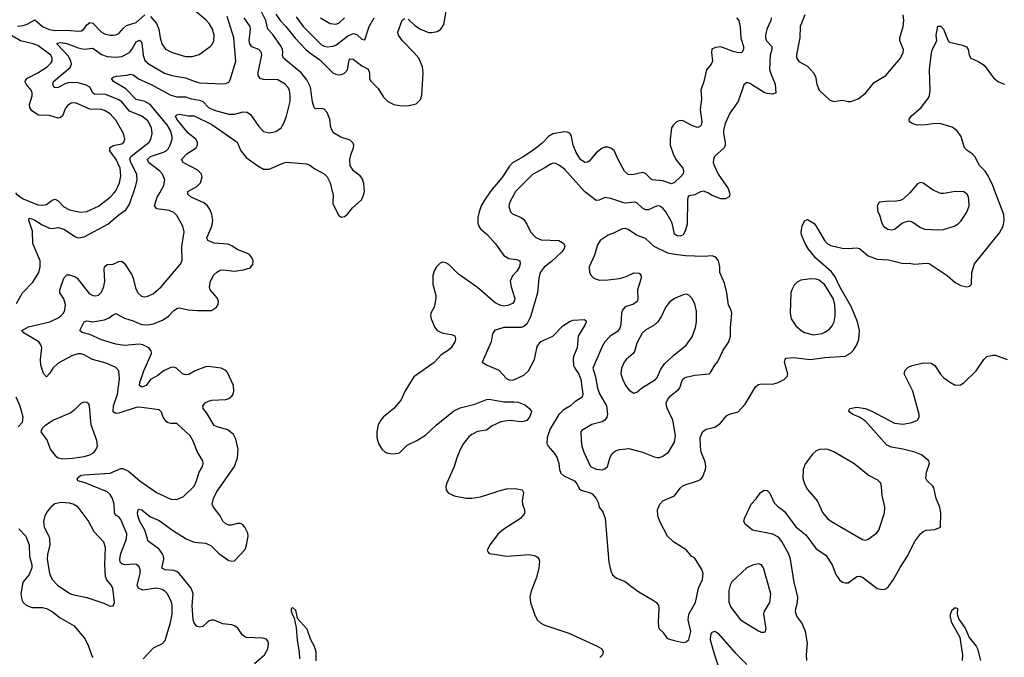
# Model space of a CAD drawing. Header units: inches. Extents: x 1682530 to 1839546, y 640742 to 791647.
# Tile 833 of 923: x 1796705 to 1803510, y 726792 to 731196. Entities that reach past the tile are written whole.
import ezdxf

# ---------------------------------------------------------------- set-up
doc = ezdxf.new("R2010")
doc.units = ezdxf.units.IN
doc.header["$MEASUREMENT"] = 0
for name, color, linetype in [('B7792', 7, 'Continuous'), ('B7793', 7, 'Continuous'), ('B8702', 7, 'Continuous'), ('B8703', 7, 'Continuous')]:
    doc.layers.add(name, color=color, linetype=linetype)

msp = doc.modelspace()

# ---------------------------------------------------------------- linework, layer by layer
at = {"layer": 'B7792', "color": 5}
for points, elevation in [([(1796675, 730000), (1796682.8, 729990), (1796730, 729959.8), (1796830, 729918.1), (1796865, 729915), (1796890, 729920.1), (1796930, 729950.2), (1796950, 729956.3), (1796970, 729943.8), (1797010, 729902.6), (1797050, 729883.5), (1797126.4, 729866.4), (1797170, 729871.5), (1797250, 729908.7), (1797330.8, 729970), (1797357.7, 730000)], 580), ([(1796683.7, 729236.3), (1796723.7, 729310), (1796796, 729384), (1796837.7, 729450), (1796847.5, 729490), (1796846.4, 729530), (1796796.6, 729650), (1796794.4, 729734.4), (1796768, 729810), (1796770, 729824.7), (1796790, 729821.5), (1796810, 729811.8), (1796859.6, 729779.6), (1796910, 729756), (1796930, 729753.8), (1796970, 729759.7), (1797010, 729750.2), (1797090, 729696.9), (1797110, 729690.2), (1797150, 729696.1), (1797315.3, 729784.7), (1797390, 729847.9), (1797437.9, 729882.1), (1797461.7, 729918.3), (1797490.8, 730000)], 560), ([(1797557.8, 726782.2), (1797630, 726858.5), (1797691.6, 726888.4), (1797710.8, 726909.2), (1797747.6, 727032.4), (1797759, 727090), (1797758.5, 727150), (1797753.4, 727173.4), (1797726, 727230), (1797709.1, 727249.1), (1797690, 727260.8), (1797650, 727269.1), (1797556.9, 727256.9), (1797525.3, 727270), (1797517.1, 727290), (1797536.8, 727370), (1797537, 727397), (1797530, 727417.6), (1797512.2, 727432.2), (1797495.3, 727435.3), (1797430, 727430.7), (1797410, 727437.3), (1797400.3, 727450), (1797398.1, 727470), (1797403.8, 727510), (1797443.2, 727610), (1797444.7, 727644.7), (1797404.7, 727744.7), (1797390, 727761.5), (1797372.4, 727772.4), (1797361, 727790), (1797358.3, 727850), (1797347.5, 727890), (1797330, 727917.4), (1797310, 727935.3), (1797156.7, 727996.6), (1797107.6, 728010), (1797101.1, 728030), (1797130, 728049.1), (1797150, 728053.4), (1797330, 728064.2), (1797403.7, 728096.3), (1797417.2, 728097.2), (1797457.1, 728077.1), (1797535.8, 728010), (1797650, 727930.2), (1797750, 727885.2), (1797790, 727881.3), (1797836.6, 727903.4), (1797910, 727974.9), (1797927.2, 728010), (1797945.3, 728070), (1797968.4, 728110), (1797974, 728130), (1797971.3, 728150), (1797933.1, 728210), (1797904.5, 728284.5), (1797882.7, 728322.7), (1797790, 728407), (1797750, 728406), (1797730, 728411.5), (1797719.5, 728419.5), (1797696.9, 728450), (1797685.3, 728485.3), (1797670, 728500.7), (1797530, 728521), (1797510, 728518), (1797390, 728477.4), (1797370, 728475.4), (1797350, 728488.2), (1797352.9, 728530), (1797380.8, 728610), (1797395.9, 728715.9), (1797389.8, 728769.8), (1797370, 728793), (1797303.7, 728823.7), (1797209.1, 728849.1), (1797150, 728881.1), (1797130, 728888.3), (1797110, 728888.5), (1797070, 728877.2), (1796970, 728824.5), (1796933.4, 728790), (1796910, 728751.6), (1796890, 728729.6), (1796870, 728752), (1796851.7, 728810), (1796849.8, 728849.8), (1796857.4, 728930), (1796851.4, 728951.4), (1796837.4, 728970), (1796735.8, 729030), (1796718.7, 729050), (1796765.9, 729074.1), (1796913, 729110), (1796970, 729136.2), (1796989.7, 729150), (1797007.2, 729170), (1797017.2, 729190), (1797021.8, 729230), (1797010, 729267), (1796981.6, 729310), (1796983, 729330), (1797010, 729411.3), (1797030, 729434.8), (1797050, 729433.4), (1797090, 729419.5), (1797103, 729410), (1797185.1, 729305.1), (1797210, 729292.2), (1797230, 729288.5), (1797250, 729294.4), (1797270, 729313), (1797287.2, 729352.8), (1797293.2, 729390), (1797287.7, 729470), (1797291.6, 729490), (1797310, 729505.3), (1797350, 729507.9), (1797390, 729525.7), (1797410, 729528.5), (1797430, 729513), (1797478, 729438), (1797489.3, 729410), (1797504.8, 729344.8), (1797521.1, 729310), (1797546.9, 729286.9), (1797570, 729282.6), (1797590, 729286), (1797630, 729306), (1797682.6, 729350), (1797814.7, 729505.3), (1797828.4, 729530), (1797826.5, 729630), (1797842, 729730), (1797832.4, 729770), (1797790, 729842.9), (1797770, 729865.1), (1797738.2, 729878.2), (1797653.2, 729890), (1797637.4, 729910), (1797655.5, 729970), (1797672.7, 730000)], 540), ([(1798327.1, 726750), (1798397.3, 726810), (1798419.4, 726850), (1798424.5, 726884.5), (1798421.4, 726901.4), (1798410, 726916.4), (1798384.7, 726924.7), (1798269.2, 726929.2), (1798245.2, 726945.2), (1798212.9, 726992.9), (1798190, 727010.7), (1798170, 727017.1), (1798110, 727024), (1798050, 727048.2), (1798030, 727049.7), (1798010, 727042.4), (1797970, 727005.6), (1797950, 726999.7), (1797930, 727004.7), (1797910.7, 727030.7), (1797905, 727050), (1797897.9, 727150), (1797902.9, 727230), (1797891.2, 727270), (1797810, 727369), (1797790, 727385.4), (1797770, 727392.5), (1797710, 727395.7), (1797688.4, 727408.4), (1797700.5, 727470), (1797698.7, 727490), (1797690.5, 727510), (1797670, 727538.2), (1797593.8, 727593.8), (1797570.8, 727670), (1797535, 727730), (1797522, 727770), (1797519.7, 727790), (1797525.7, 727814.3), (1797550, 727810.3), (1797604.5, 727764.5), (1797670, 727737.7), (1797761.6, 727670), (1797855.3, 727610), (1797910, 727587.8), (1797990, 727580.3), (1798025.5, 727565.5), (1798082.4, 727510), (1798150, 727461.7), (1798170, 727455.8), (1798190, 727458.4), (1798262.6, 727537.4), (1798273.6, 727566.4), (1798284.2, 727630), (1798282.4, 727650), (1798260.5, 727690), (1798246.6, 727706.6), (1798230, 727717.4), (1798210, 727716.8), (1798165.6, 727705.6), (1798150, 727705.4), (1798130, 727714.3), (1798110, 727733.6), (1798089.8, 727770), (1798043.4, 727830), (1798036, 727850), (1798043.7, 727890), (1798066.3, 727933.7), (1798189.1, 728110), (1798211.2, 728170), (1798215, 728230), (1798198, 728298), (1798182.9, 728330), (1798143.1, 728363.1), (1798070, 728383.5), (1798050, 728393.5), (1797998.8, 728478.8), (1797974, 728510), (1797971.2, 728530), (1797986, 728550), (1798010, 728562.4), (1798031.8, 728568.2), (1798130, 728573.1), (1798150, 728580.3), (1798170, 728595.5), (1798179.7, 728610), (1798184, 728630), (1798181.7, 728670), (1798140.4, 728760.4), (1798130, 728772.8), (1798097.2, 728790), (1798010, 728801.2), (1797990, 728798.2), (1797918.8, 728770), (1797874.3, 728745.7), (1797850, 728743.1), (1797830, 728751.1), (1797789.8, 728789.8), (1797770, 728795.8), (1797750, 728794.2), (1797698.2, 728770), (1797660.7, 728739.3), (1797609.6, 728710.4), (1797578.9, 728670), (1797550, 728658.5), (1797533.3, 728670), (1797535.8, 728690), (1797563.6, 728770), (1797615.5, 728890), (1797613.9, 728910), (1797598, 728930), (1797556.3, 728950), (1797530, 728954.2), (1797430, 728946.6), (1797370, 728955.4), (1797270, 728984.6), (1797190, 729022.3), (1797136, 729036), (1797119.7, 729050), (1797150, 729110.3), (1797170, 729115), (1797210, 729110.1), (1797290, 729122.6), (1797323.8, 729136.2), (1797350, 729158), (1797370, 729167.2), (1797430, 729134.8), (1797490, 729116), (1797530, 729097.3), (1797550, 729090.7), (1797590, 729088), (1797630, 729095.1), (1797696.9, 729123.1), (1797732.7, 729147.3), (1797770, 729186.5), (1797796.6, 729203.4), (1797810, 729206.3), (1797870, 729191.7), (1797932.9, 729187.1), (1798030, 729187.9), (1798065.1, 729210), (1798076.3, 729230), (1798078.9, 729250), (1798070, 729275.1), (1798020.5, 729330), (1798015.8, 729350), (1798022.7, 729390), (1798046.7, 729433.3), (1798066.9, 729453.1), (1798090, 729466), (1798110, 729469.3), (1798190, 729460.2), (1798251.5, 729468.5), (1798297.8, 729482.2), (1798315.6, 729504.4), (1798318.9, 729530), (1798312.4, 729550), (1798290, 729576.4), (1798208.7, 729608.7), (1798170, 729635.1), (1798144.7, 729644.8), (1798050, 729653.6), (1798006, 729670), (1797999.2, 729690), (1798032.4, 729770), (1798040.3, 729810), (1798033.1, 729850), (1798021.8, 729881.8), (1798003.5, 729910), (1797977.4, 729930), (1797889.4, 729969.4), (1797866.9, 729990), (1797867.5, 730000)], 520), ([(1798867.9, 730000), (1798870.4, 729990), (1798870, 729924), (1798910, 729844.7), (1798930, 729831), (1798950, 729837.3), (1798970, 729853.4), (1799004.2, 729895.8), (1799065.6, 729950), (1799077.4, 729970), (1799084.6, 730000)], 520), ([(1799952.2, 730000), (1799916.8, 729950), (1799894.3, 729910), (1799880.5, 729870), (1799872.4, 729830), (1799871.8, 729790), (1799877.1, 729770), (1799890, 729752.6), (1799937.2, 729710), (1799991.3, 729651.3), (1800000, 729639)], 520), ([(1800000, 729236.1), (1799990, 729240.7), (1799870, 729346.8), (1799738.1, 729438.1), (1799670, 729505.4), (1799650, 729517.6), (1799630, 729521.4), (1799610, 729513.8), (1799586, 729490), (1799570, 729462), (1799560.7, 729430), (1799560.2, 729370), (1799580.2, 729290), (1799580.2, 729270), (1799570.2, 729210), (1799546.7, 729170), (1799543.7, 729150), (1799548.9, 729130), (1799573.7, 729070), (1799590, 729049.4), (1799630, 729032.1), (1799690, 729021.8), (1799713, 729013), (1799718, 728990), (1799712.3, 728970), (1799687.8, 728930), (1799667.6, 728912.4), (1799617.8, 728882.2), (1799570.5, 728829.5), (1799428.8, 728730), (1799370, 728632.8), (1799341.3, 728570), (1799290, 728509.8), (1799217.8, 728450), (1799200.8, 728430), (1799182.8, 728397.2), (1799174.2, 728350), (1799172.2, 728310), (1799184.4, 728270), (1799207.4, 728230), (1799230, 728209.2), (1799250, 728201.6), (1799290, 728196.9), (1799330, 728205.4), (1799382, 728258), (1799450, 728289.5), (1799510, 728326.9), (1799584.2, 728395.8), (1799706, 728494), (1799750, 728515), (1799850, 728540.9), (1799930, 728573.4), (1799950, 728575), (1800000, 728566.3)], 520), ([(1800000, 729054.7), (1799988.7, 729051.3), (1799973.7, 729026.3), (1799963.1, 728970), (1799902, 728830), (1799936, 728810), (1800000, 728782.4)], 540), ([(1796695.6, 728384.4), (1796723.5, 728416.5), (1796728.9, 728450), (1796707.9, 728527.9), (1796680.4, 728590)], 560), ([(1800000, 728405.8), (1799970, 728391.9), (1799930, 728361.5), (1799870, 728352.5), (1799830, 728331.8), (1799810, 728314.5), (1799772.1, 728270), (1799750, 728228), (1799725.5, 728170), (1799707.7, 728110), (1799655, 727990), (1799650.2, 727970), (1799652.8, 727950), (1799667.3, 727927.3), (1799707.4, 727907.4), (1799790, 727892.3), (1799830, 727891.4), (1799890, 727900.1), (1799990, 727933.9), (1800000, 727936.5)], 520), ([(1796699.6, 727679.6), (1796747.3, 727630), (1796770.1, 727570), (1796772.7, 727490), (1796788.1, 727430), (1796788.7, 727410), (1796770, 727363.5), (1796730, 727314.3), (1796723.7, 727296.3), (1796712.6, 727230), (1796719.6, 727190), (1796730, 727170.5), (1796750, 727152.2), (1796790, 727136.5), (1796863.8, 727136.2), (1796890, 727128.9), (1796930, 727108.8), (1796985.9, 727065.9), (1797081.6, 727010), (1797156.9, 726916.9), (1797180.7, 726870), (1797202.7, 726802.7), (1797210.4, 726790)], 540), ([(1800000, 727629.1), (1799953.4, 727570), (1799935.8, 727530), (1799939.9, 727519.9), (1799950, 727509.1), (1800000, 727501.7)], 520), ([(1798640.7, 726780.7), (1798639.1, 726830), (1798623.9, 726910), (1798617.7, 726997.7), (1798603.3, 727063.3), (1798590, 727087), (1798584, 727110), (1798582.7, 727130), (1798590, 727137.3), (1798610, 727117.3), (1798622.8, 727062.8), (1798690, 726989.2), (1798715.9, 726915.9), (1798740.1, 726870), (1798750.6, 726830), (1798752.4, 726767.6)], 480)]:
    msp.add_lwpolyline(points, dxfattribs=dict(at, elevation=elevation))
at = {"layer": 'B7792', "color": 5, "elevation": 560}
for points in [[(1797150, 728554.5), (1797130, 728547.3), (1797082, 728498), (1797059.2, 728480.8), (1796939.3, 728430), (1796879.1, 728390), (1796858.8, 728370), (1796850.8, 728350), (1796894.8, 728290), (1796915.5, 728230), (1796950, 728185.5), (1796970.3, 728170.3), (1797003, 728163), (1797070, 728168.3), (1797150, 728180.2), (1797190, 728191.3), (1797214.7, 728205.3), (1797230, 728220.3), (1797242.6, 728250), (1797238.7, 728290), (1797198, 728398), (1797187.8, 728527.8), (1797182, 728542), (1797170, 728552.7)], [(1796990, 727860.3), (1796948.5, 727851.5), (1796920.4, 727830), (1796898, 727802), (1796879.6, 727770), (1796870.2, 727729.8), (1796873.4, 727690), (1796906.3, 727630), (1796911.8, 727610), (1796913.8, 727570), (1796897.5, 727502.5), (1796895.8, 727470), (1796911.4, 727371.4), (1796930, 727330.4), (1796967.2, 727290), (1797052, 727232), (1797070, 727225), (1797170, 727206.2), (1797286.3, 727166.3), (1797330, 727144.4), (1797350, 727147.7), (1797359.6, 727170), (1797348.3, 727270), (1797338.3, 727290), (1797306.7, 727326.7), (1797299.1, 727350), (1797293.3, 727430), (1797297.3, 727550), (1797286.4, 727586.4), (1797219.6, 727659.6), (1797177.5, 727737.5), (1797108.2, 727828.2), (1797074.5, 727850), (1797050, 727857.6)]]:
    msp.add_lwpolyline(points, close=True, dxfattribs=at)
at = {"layer": 'B7793', "color": 5}
for points, elevation in [([(1797610, 731217.4), (1797651.6, 731170), (1797667.5, 731130), (1797675.2, 731070), (1797687.2, 731030), (1797713.6, 730993.6), (1797759.1, 730970), (1797850, 730941.8), (1797898.3, 730941.7), (1797944.4, 730955.6), (1798021.6, 731010), (1798035.4, 731024.6), (1798046.4, 731050), (1798048, 731090), (1798037.4, 731130), (1798014.6, 731170), (1797992.9, 731192.9), (1797850, 731313)], 580), ([(1799084.6, 730000), (1799087.1, 730010), (1799084.4, 730064.4), (1799075.3, 730095.3), (1799057.6, 730117.6), (1799012.1, 730152.1), (1798988, 730190), (1798986.3, 730230), (1798996, 730270), (1799012.1, 730310), (1799014.2, 730330), (1799010, 730342.7), (1798990, 730363.5), (1798923.9, 730383.9), (1798873.5, 730413.5), (1798854.6, 730450), (1798847.6, 730510), (1798830, 730555.1), (1798810, 730576.9), (1798790, 730581.7), (1798750, 730579.7), (1798741.1, 730590), (1798728.2, 730628.2), (1798714.2, 730730), (1798690, 730781.1), (1798649.9, 730830), (1798527.6, 730930), (1798520.6, 730950), (1798524, 730970), (1798521.3, 730990), (1798512.8, 731010), (1798454.1, 731094.1), (1798419.9, 731130), (1798405.9, 731190), (1798376.2, 731250)], 520), ([(1798475, 731235), (1798504.5, 731190), (1798545.4, 731150), (1798609.5, 731069.5), (1798681.9, 730990), (1798710, 730966), (1798779.6, 730919.6), (1798870, 730828.7), (1798890, 730818.8), (1798910, 730815.4), (1798930, 730817.9), (1798950, 730826.6), (1798969.4, 730850.6), (1798982.8, 730917.2), (1798990, 730926.7), (1799010, 730922.3), (1799070, 730877.7), (1799113.9, 730853.9), (1799122, 730830), (1799122.2, 730790), (1799130, 730772.7), (1799181.9, 730721.9), (1799220.3, 730660.3), (1799250, 730630.2), (1799290, 730610.2), (1799340.9, 730600.9), (1799396.8, 730603.2), (1799445.9, 730614.1), (1799475.7, 730644.3), (1799484.8, 730675.2), (1799492.5, 730830), (1799487.9, 730870), (1799463.5, 730930), (1799429.8, 730970), (1799349.8, 731050), (1799323.5, 731090), (1799319.1, 731110), (1799347.5, 731192.5), (1799370, 731204.9)], 520), ([(1799390, 731198.9), (1799436.4, 731156.4), (1799474.6, 731130), (1799530, 731108.5), (1799553.4, 731106.6), (1799590, 731114.8), (1799614.8, 731130), (1799637.1, 731162.9), (1799652, 731251.9)], 520), ([(1796690, 731151.6), (1796730, 731156.3), (1796755.7, 731164.3), (1796810, 731195), (1796862.6, 731150), (1796909.1, 731129.1), (1796950, 731122.4), (1797030, 731122.9), (1797110, 731115.8), (1797130, 731119), (1797148.5, 731131.5), (1797170, 731160.2), (1797190, 731176.5), (1797210, 731171), (1797270, 731110.1), (1797290, 731098.4), (1797330, 731088.7), (1797351.4, 731088.6), (1797370, 731091.1), (1797390, 731101.8), (1797421.5, 731138.5), (1797443.8, 731156.2), (1797510, 731177.5), (1797570, 731228.8)], 580), ([(1797490.8, 730000), (1797508.5, 730050), (1797517.5, 730090), (1797514.4, 730130), (1797472.3, 730210), (1797466.4, 730233.6), (1797472.3, 730250), (1797600.9, 730350), (1797612.5, 730370), (1797620.2, 730410), (1797615.6, 730450), (1797590, 730497.8), (1797548.3, 730530), (1797463.1, 730563.1), (1797410, 730629.8), (1797384.9, 730644.9), (1797298.3, 730678.3), (1797222.3, 730682.3), (1797210.5, 730690.5), (1797189.8, 730730), (1797164.4, 730744.4), (1797110, 730759.6), (1797050, 730762.5), (1797024.1, 730755.9), (1796970, 730726.6), (1796946.3, 730726.3), (1796934.2, 730750), (1796938.8, 730770), (1797053.3, 730866.7), (1797062.7, 730890), (1797059.3, 730910), (1797043.2, 730943.2), (1796961.1, 731030), (1796965.1, 731034.9), (1796990, 731037.6), (1797030, 731031.2), (1797110, 731001.8), (1797150, 730992.6), (1797210, 731000.2), (1797270, 730954.8), (1797310, 730942), (1797370, 730936.1), (1797410, 730942.4), (1797463.8, 730970), (1797481, 730990), (1797510, 731042.4), (1797534.1, 731054.1), (1797545.4, 731045.4), (1797550, 731034), (1797558.5, 730950), (1797570, 730915.2), (1797600.8, 730890), (1797705.8, 730825.8), (1797757.3, 730810), (1797850, 730795.1), (1797910, 730770.9), (1797950, 730760.9), (1798110, 730752.2), (1798130, 730754.9), (1798150, 730765.5), (1798159.5, 730780.5), (1798199.8, 730910), (1798186.1, 731070), (1798138, 731218)], 560), ([(1797672.7, 730000), (1797701.4, 730050), (1797708.7, 730090), (1797692, 730130), (1797672.9, 730150), (1797594.6, 730210), (1797589.2, 730230), (1797608, 730252), (1797699.1, 730280.9), (1797716.2, 730290), (1797732.9, 730307.1), (1797745.6, 730330), (1797758.4, 730370), (1797758.7, 730390), (1797748.2, 730430), (1797724.5, 730470), (1797606.7, 730610), (1797570, 730631.6), (1797510, 730645.6), (1797438.3, 730718.3), (1797354.3, 730770), (1797339.6, 730790), (1797350, 730799.5), (1797373.9, 730806.1), (1797447.1, 730812.9), (1797470, 730819.6), (1797490, 730816.1), (1797530, 730786.2), (1797610, 730751.8), (1797750, 730674.6), (1797790, 730662.2), (1797850, 730662.2), (1797890, 730649), (1797950, 730641.2), (1797971.8, 730630), (1798010.2, 730590), (1798050, 730570.1), (1798150, 730542.9), (1798190, 730543.9), (1798250, 730559.1), (1798276.4, 730556.4), (1798300.2, 730540.2), (1798357.3, 730457.3), (1798390, 730424), (1798430, 730413.6), (1798475.4, 730424.6), (1798511.1, 730450), (1798530, 730480.5), (1798548.7, 730530), (1798573.8, 730630), (1798575, 730670), (1798568.8, 730708.8), (1798558.5, 730730), (1798540.5, 730750), (1798490, 730781.5), (1798390, 730782.2), (1798368, 730790), (1798352.2, 730810), (1798352.1, 730832.1), (1798377.7, 730950), (1798375.6, 730970), (1798358.4, 730990), (1798310, 731008.4), (1798295, 731030), (1798291.4, 731050), (1798299.6, 731130), (1798297.5, 731150), (1798256.3, 731210)], 540), ([(1798616.7, 731216.7), (1798663.2, 731150), (1798790, 731023.5), (1798810, 731013.2), (1798830, 731009.4), (1798870, 731012.6), (1798890, 731020.2), (1798970, 731081.6), (1799010, 731099.7), (1799034.8, 731094.8), (1799070, 731060.7), (1799090, 731056), (1799120.4, 731150), (1799154.8, 731210)], 540), ([(1798783.9, 731210), (1798850, 731169.3), (1798890, 731165.2), (1798910, 731173), (1798948.9, 731210)], 560), ([(1797357.7, 730000), (1797370, 730013.8), (1797395.3, 730070), (1797404.4, 730115.6), (1797398.4, 730170), (1797372.6, 730230), (1797329.1, 730290), (1797327.3, 730310), (1797350, 730326.6), (1797410, 730338.2), (1797423.9, 730350), (1797431.6, 730370), (1797422.8, 730410), (1797370, 730502.7), (1797330, 730545.5), (1797290, 730569.9), (1797270, 730575), (1797190, 730576.9), (1797090, 730621.4), (1797060.9, 730619), (1797035.6, 730604.4), (1797019.7, 730580.3), (1797000.6, 730530), (1796982.5, 730517.5), (1796970, 730515.5), (1796910, 730534.1), (1796836.1, 730536.1), (1796790, 730567.4), (1796774.8, 730590), (1796773, 730610), (1796791.2, 730670), (1796791.2, 730690), (1796783.2, 730710), (1796750.5, 730750), (1796742.7, 730770), (1796744.6, 730775.4), (1796754, 730790), (1796830, 730828.5), (1796895.8, 730870), (1796922.2, 730897.8), (1796929, 730910), (1796930.6, 730930), (1796920.7, 730950), (1796830, 731018), (1796798, 731030), (1796710, 731049), (1796609.7, 731110)], 580), ([(1797867.5, 730000), (1797868.2, 730010), (1797930, 730043.8), (1797954.2, 730070), (1797967.2, 730110), (1797961.7, 730130), (1797935.6, 730155.6), (1797834.7, 730210), (1797823.1, 730230), (1797859.8, 730270), (1797924.7, 730310), (1797934.7, 730330), (1797933.3, 730350), (1797922.2, 730370), (1797870, 730412.9), (1797791.6, 730510), (1797781.4, 730530), (1797790, 730539.6), (1797810, 730543.8), (1797870, 730532.5), (1797910, 730531.5), (1798032.7, 730472.7), (1798207.6, 730350), (1798232.2, 730290), (1798270, 730243.6), (1798350, 730186), (1798390, 730164.7), (1798430, 730162.7), (1798530, 730207.4), (1798550, 730211.6), (1798690, 730200.3), (1798710, 730191.7), (1798745.6, 730165.6), (1798810, 730130.3), (1798830.3, 730110), (1798850.3, 730070), (1798867.9, 730000)], 520), ([(1800000, 730059.9), (1799970, 730025), (1799952.2, 730000)], 520)]:
    msp.add_lwpolyline(points, dxfattribs=dict(at, elevation=elevation))
at = {"layer": 'B8702', "color": 5}
for points, elevation in [([(1800000, 728782.4), (1800015.6, 728775.6), (1800070, 728718.7), (1800087.6, 728707.6), (1800110, 728706.3), (1800130, 728713.1), (1800190, 728741.8), (1800222, 728770), (1800263.8, 728850), (1800282, 728938), (1800307.1, 728972.9), (1800390, 729010.2), (1800459, 729081), (1800510, 729114.7), (1800530, 729121.6), (1800606, 729126), (1800618, 729118), (1800620.4, 729110), (1800613.6, 729090), (1800563.9, 729010), (1800557.8, 728930), (1800533.2, 728870), (1800529.3, 728850), (1800533.5, 728810), (1800541.8, 728790), (1800570, 728748.9), (1800583.4, 728710), (1800597.4, 728610), (1800592.7, 728590), (1800542.5, 728557.5), (1800511.7, 728530), (1800460.4, 728499.6), (1800430.2, 728470), (1800370, 728369.6), (1800350.3, 728310.3), (1800347, 728270), (1800356.4, 728250), (1800400, 728200), (1800419.1, 728170), (1800432.1, 728130), (1800436.2, 728090), (1800444.8, 728064.8), (1800465.6, 728045.6), (1800539.3, 728010), (1800556.4, 727990), (1800574.9, 727954.9), (1800585.5, 727945.5), (1800648.2, 727928.2), (1800660.5, 727920.5), (1800688.1, 727888.1), (1800702, 727862), (1800710.4, 727830), (1800736.1, 727796.1), (1800750.6, 727750.6), (1800776.6, 727450), (1800790.1, 727390.1), (1800802.1, 727362.1), (1800830, 727339), (1800890, 727316.5), (1800925.4, 727285.4), (1800984.2, 727244.2), (1801078.2, 727190), (1801105, 727170), (1801119.4, 727150), (1801122.2, 727130), (1801117.8, 727037.7), (1801120.6, 727000.6), (1801126.9, 726986.9), (1801150, 726966.8), (1801174.8, 726930), (1801190, 726919.1), (1801228.1, 726908.1), (1801290, 726894.8), (1801310, 726898.8), (1801330, 726916), (1801342.9, 726970), (1801326, 727050), (1801329.7, 727090), (1801376.4, 727170), (1801396.9, 727270), (1801423.6, 727330), (1801429.6, 727370), (1801419.7, 727399.7), (1801370, 727477.2), (1801350, 727489.3), (1801310, 727533.6), (1801224.5, 727590), (1801182.9, 727630), (1801128, 727730), (1801116.3, 727770), (1801113, 727810), (1801128, 727850), (1801150, 727871.8), (1801230, 727908.5), (1801270, 727961.3), (1801290, 727978), (1801389.8, 728010.2), (1801410, 728021.1), (1801423.1, 728036.9), (1801444.2, 728090), (1801447.4, 728110), (1801441.4, 728141.4), (1801414.3, 728210), (1801410, 728246), (1801408.2, 728310), (1801427.3, 728352.7), (1801450, 728368.4), (1801510, 728381.3), (1801547.8, 728410), (1801590, 728460.5), (1801610, 728470.8), (1801670, 728487.7), (1801718.8, 728541.2), (1801790, 728660.7), (1801810, 728677.3), (1801830, 728682), (1801910, 728679.1), (1801948, 728690), (1801989.1, 728710.9), (1802008.9, 728731.1), (1802013.2, 728746.8), (1801989.6, 728830), (1801995.1, 728850), (1802002.8, 728857.2), (1802050, 728863.6), (1802170, 728850.2), (1802270, 728863.2), (1802410, 728873.1), (1802447.6, 728892.4), (1802466.8, 728913.2), (1802489.8, 728950.2), (1802503.5, 728990), (1802508.1, 729050), (1802494.1, 729110), (1802454.8, 729210), (1802374.1, 729350), (1802340.5, 729420.5), (1802314.6, 729454.6), (1802208.1, 729548.1), (1802157.1, 729610), (1802132.9, 729650), (1802107.8, 729710), (1802106, 729730), (1802112, 729770), (1802130, 729806.8), (1802150, 729816.3), (1802194, 729790), (1802210, 729770.8), (1802266.3, 729670), (1802288.4, 729648.4), (1802310, 729636.9), (1802390, 729617.5), (1802430, 729614.7), (1802490, 729620.7), (1802510, 729615.8), (1802570, 729565.5), (1802630, 729542.2), (1802710, 729537.6), (1802810, 729512.9), (1802853.3, 729513.3), (1802890, 729507), (1802970, 729514.6), (1802990, 729511.8), (1803114, 729430), (1803170, 729381.6), (1803210, 729360.5), (1803250, 729350.7), (1803270, 729356), (1803284, 729370), (1803284.7, 729450), (1803303.5, 729510), (1803476.2, 729723.8), (1803502.4, 729770), (1803509.7, 729810), (1803505.3, 729850), (1803448.7, 730000)], 540), ([(1800126.8, 730000), (1800090.4, 729930), (1800086.6, 729906.6), (1800096.3, 729870), (1800110, 729856.3), (1800170, 729830.4), (1800190, 729814.9), (1800210, 729784.9), (1800234.3, 729730), (1800271.6, 729691.6), (1800310, 729676.5), (1800431, 729671), (1800464.9, 729650), (1800472, 729630), (1800466.7, 729610), (1800448.8, 729590), (1800377.4, 729522.6), (1800330, 729487.4), (1800302.7, 729450), (1800291.8, 729410), (1800282.6, 729310), (1800235.3, 729144.7), (1800210, 729092), (1800190, 729076.9), (1800170, 729071.1), (1800050, 729069.7), (1800000, 729054.7)], 540), ([(1801395.5, 730000), (1801370, 729986.2), (1801330, 729979.3), (1801323.5, 729970), (1801321.3, 729950), (1801317.2, 729782.8), (1801304.5, 729735.5), (1801290.2, 729709.8), (1801270, 729700.9), (1801250, 729703.1), (1801230, 729715.6), (1801214, 729790), (1801205.3, 729810), (1801170, 729868.3), (1801150, 729893.7), (1801130, 729907.1), (1801110, 729909.8), (1801050, 729883.5), (1801030, 729882.8), (1801010, 729894.8), (1800970, 729932.1), (1800955.3, 729935.3), (1800890, 729929.8), (1800872.5, 729932.5), (1800790, 729961.1), (1800750, 729968.4), (1800710, 729948.7), (1800690, 729947.6), (1800619.7, 730000)], 540), ([(1801609.6, 730000), (1801612.7, 729990), (1801608.3, 729971.7), (1801582.4, 729957.6), (1801550, 729959.1), (1801490, 729981.6), (1801461.1, 730000)], 540), ([(1802856.3, 730000), (1802847.7, 729990), (1802805.3, 729954.7), (1802790, 729947), (1802750, 729939.5), (1802710, 729942.7), (1802650, 729935.3), (1802642, 729930), (1802632, 729910), (1802636, 729870), (1802647.1, 729847.1), (1802662.8, 729790), (1802674.8, 729770), (1802704.7, 729750), (1802730, 729743.8), (1802750, 729748.2), (1802806.2, 729793.8), (1802850, 729806.4), (1802878.3, 729798.3), (1802930, 729761.3), (1802958, 729750), (1803050, 729744.2), (1803090, 729747.4), (1803164, 729770), (1803190, 729785.5), (1803210, 729804.9), (1803250, 729867.3), (1803266.9, 729910), (1803265.7, 729950), (1803262.6, 729970), (1803252.8, 729990), (1803238.8, 730000)], 560), ([(1803120.4, 730000), (1803090, 729994.8), (1803070, 729996.1), (1803060.5, 730000)], 560), ([(1800000, 729639), (1800050, 729567.6), (1800086, 729546), (1800139, 729539), (1800160.4, 729530), (1800164.4, 729510), (1800156.3, 729483.7), (1800140.6, 729459.4), (1800110, 729427.6), (1800095.2, 729390), (1800100.6, 729350), (1800126.8, 729270), (1800122.3, 729250), (1800110, 729235.1), (1800078.8, 729221.2), (1800050, 729218.3), (1800030, 729222.1), (1800000, 729236.1)], 520), ([(1802144.7, 726770), (1802142, 726810), (1802150.7, 726890), (1802135.7, 726970), (1802110, 727029.6), (1802076.8, 727076.8), (1802066.9, 727106.9), (1802068.2, 727130), (1802080.7, 727170), (1802082.6, 727210), (1802058.5, 727310), (1802031.9, 727470), (1802019.2, 727510), (1801972.9, 727592.9), (1801950, 727621.5), (1801910, 727642), (1801769.4, 727670), (1801721.2, 727710), (1801709.2, 727730), (1801713.2, 727750), (1801760.9, 727850), (1801794.2, 727885.9), (1801824.5, 727930), (1801850, 727947.7), (1801870, 727944.9), (1801890, 727924.9), (1801920.2, 727860.2), (1801939.5, 727839.5), (1801990, 727800.3), (1802070, 727693.4), (1802137.1, 727637.2), (1802210, 727540.9), (1802277.3, 727497.3), (1802320.2, 727430), (1802344.7, 727364.7), (1802370, 727328.4), (1802391.6, 727311.5), (1802410, 727305.7), (1802430, 727307.4), (1802490, 727350.3), (1802510, 727353.7), (1802530, 727344.9), (1802630, 727266.4), (1802670, 727260.3), (1802690, 727264.4), (1802710, 727280.5), (1802744, 727330), (1802790, 727413.4), (1802841.3, 727490), (1802888.2, 727590), (1802930, 727644.4), (1802950, 727662), (1802970, 727670.3), (1803030, 727674.4), (1803069.2, 727690), (1803071.1, 727788.9), (1803064.4, 727830), (1803038.7, 727890), (1803022.7, 727962.7), (1803015.3, 727975.3), (1802976.9, 728010), (1802968.3, 728030), (1802972.4, 728070), (1802992.9, 728130), (1802987.8, 728150), (1802938, 728190), (1802891.8, 728210), (1802809.4, 728230), (1802730, 728242.9), (1802697.4, 728257.4), (1802550, 728423.1), (1802510, 728449.8), (1802462.7, 728470), (1802436, 728490), (1802438, 728502), (1802442, 728510), (1802490, 728519.6), (1802548.6, 728511.4), (1802590, 728495.4), (1802750, 728410.2), (1802810, 728403.2), (1802870, 728413.8), (1802909.7, 728430.3), (1802921.3, 728450), (1802921.1, 728470), (1802877.3, 728630), (1802817.8, 728750), (1802824.7, 728775.3), (1802844.7, 728795.3), (1802872.9, 728807.1), (1802950, 728827.1), (1803004.9, 728824.9), (1803028.5, 728808.5), (1803068.3, 728748.3), (1803090, 728724.9), (1803130, 728694.9), (1803170, 728672.2), (1803206.7, 728673.3), (1803230, 728688.5), (1803315.8, 728770), (1803368.5, 728850), (1803390, 728868.9), (1803430, 728879.7), (1803450, 728878), (1803530, 728848.7)], 520), ([(1800000, 728566.3), (1800050, 728557.6), (1800122.5, 728557.5), (1800150, 728553.3), (1800195.3, 728535.3), (1800229.1, 728510), (1800242.3, 728490), (1800240.3, 728479.8), (1800228.5, 728450), (1800210, 728427.1), (1800190, 728419.8), (1800170, 728419.4), (1800090, 728428.9), (1800030, 728419.6), (1800000, 728405.8)], 520), ([(1800000, 727936.5), (1800070, 727955.2), (1800130, 727958.9), (1800178, 727950), (1800187.3, 727930), (1800176.5, 727870), (1800178.9, 727850), (1800194, 727810), (1800194.9, 727785.1), (1800166.4, 727750), (1800050, 727677.2), (1800010, 727641.8), (1800000, 727629.1)], 520), ([(1800000, 727501.7), (1800070, 727491.3), (1800230, 727501.8), (1800270, 727493.2), (1800284.3, 727484.3), (1800292.9, 727472.9), (1800297, 727457), (1800293.9, 727410), (1800277.7, 727342.3), (1800239.5, 727250), (1800230.3, 727210), (1800235.3, 727170), (1800262.9, 727090), (1800282.2, 727050), (1800306.9, 727026.9), (1800333.3, 727013.3), (1800499.3, 726959.3), (1800697.1, 726870), (1800728.2, 726850), (1800738, 726830), (1800732.2, 726810), (1800714.9, 726790)], 520), ([(1803221.2, 726770), (1803223.4, 726810), (1803204.1, 726930), (1803147.3, 727030), (1803138.2, 727070), (1803137.7, 727090), (1803150, 727120.4), (1803170, 727136.4), (1803186, 727130), (1803184.9, 727090), (1803196.2, 727056.2), (1803240.9, 726990), (1803266.7, 726930), (1803314.1, 726870), (1803324.1, 726850), (1803344.2, 726770)], 480), ([(1801543.4, 726703.4), (1801506.4, 726813.6), (1801480.2, 726910), (1801480.8, 726950), (1801490, 726966.7), (1801510, 726972.7), (1801530, 726959), (1801650, 726823.9), (1801730, 726742)], 520)]:
    msp.add_lwpolyline(points, dxfattribs=dict(at, elevation=elevation))
for points, elevation in [([(1800890, 729754.8), (1800867.6, 729752.4), (1800810, 729721.3), (1800771.9, 729708.1), (1800716.3, 729670), (1800698.6, 729641.5), (1800677.6, 729570), (1800640.3, 729490), (1800642.4, 729450), (1800654.9, 729430), (1800674, 729410), (1800710, 729396.9), (1800770, 729398.5), (1800850, 729408.1), (1800897.5, 729422.5), (1800950, 729446.7), (1800985.5, 729445.5), (1800999.1, 729430), (1800999.5, 729410), (1800975.3, 729330), (1800976.5, 729270), (1800971.8, 729250), (1800948.2, 729231.8), (1800890, 729212.4), (1800870.3, 729190), (1800863.5, 729170), (1800860.1, 729090), (1800853.5, 729066.5), (1800836.4, 729043.6), (1800786.3, 729010), (1800748.2, 728970), (1800730, 728938.7), (1800665.4, 728790), (1800683.7, 728730), (1800697.8, 728650), (1800711.8, 728611.8), (1800760.2, 728530), (1800768.4, 728470), (1800762.8, 728450), (1800750, 728429.8), (1800730, 728418.8), (1800659.1, 728400.9), (1800590, 728359.5), (1800583.1, 728350), (1800584.7, 728290), (1800590.2, 728250), (1800603.2, 728210), (1800650, 728110.8), (1800690, 728092.2), (1800730, 728087.7), (1800750, 728093.4), (1800768, 728110), (1800785.4, 728174.6), (1800799.5, 728200.5), (1800821.9, 728218.1), (1800850, 728228.3), (1800914, 728234), (1801008.8, 728208.8), (1801090, 728176.4), (1801110, 728172.4), (1801130, 728172.4), (1801150, 728180.4), (1801189.5, 728210), (1801230, 728278.8), (1801236.6, 728323.4), (1801219.7, 728430), (1801176.6, 728516.6), (1801173.5, 728550), (1801180.9, 728570), (1801202.7, 728597.3), (1801259.1, 728640.9), (1801267.1, 728652.9), (1801285.6, 728710), (1801298.5, 728721.5), (1801310, 728727.7), (1801370, 728740.8), (1801469.4, 728750.6), (1801480.2, 728759.8), (1801509.3, 728810), (1801530, 728836), (1801566, 728914), (1801607, 728970), (1801617.6, 729010), (1801616.4, 729070), (1801626, 729170), (1801621.2, 729190), (1801603.5, 729223.5), (1801591, 729310), (1801575.5, 729375.5), (1801544.2, 729450), (1801542.9, 729490), (1801534.5, 729530), (1801521.2, 729550), (1801510, 729559.3), (1801490, 729565.1), (1801430, 729560.7), (1801305.6, 729565.6), (1801233.7, 729573.7), (1801184.6, 729584.6), (1801089.6, 729629.6), (1801030, 729684.5), (1800966.7, 729706.7), (1800910, 729748)], 560), ([(1802172.8, 729407.2), (1802103.9, 729396.1), (1802077.8, 729382.3), (1802058.5, 729361.5), (1802040.3, 729330), (1802035.3, 729310), (1802030.3, 729170), (1802037.8, 729130), (1802070, 729082), (1802104.9, 729050), (1802130, 729036.1), (1802190, 729020.2), (1802250, 729029.2), (1802270, 729037.3), (1802300.6, 729059.4), (1802319.1, 729080.9), (1802333.6, 729110), (1802341, 729150), (1802341.2, 729190), (1802338.1, 729230), (1802327.4, 729270), (1802270, 729365), (1802230, 729396.3), (1802210, 729403.9)], 560), ([(1801310, 729299.5), (1801290, 729296.2), (1801230, 729271.3), (1801195.1, 729244.9), (1801170, 729211.8), (1801137.2, 729142.8), (1801113.4, 729106.6), (1801090, 729086.2), (1801030, 729052.4), (1801007.2, 729030), (1800970, 728961.2), (1800955.1, 728904.9), (1800944.9, 728890), (1800896.4, 728850), (1800882, 728830), (1800864.9, 728790), (1800858.7, 728750), (1800870, 728714.8), (1800892.2, 728670), (1800918, 728638), (1800950, 728615.5), (1800970, 728622.4), (1801002.9, 728650), (1801098.4, 728710), (1801110, 728724.9), (1801136.8, 728783.2), (1801161.8, 728818.2), (1801222.4, 728877.6), (1801312.2, 728947.8), (1801353.5, 729006.5), (1801376.1, 729070), (1801381.4, 729110), (1801381.8, 729181.8), (1801370, 729232.7), (1801350, 729272.3), (1801330, 729294.5)], 580), ([(1802270, 728229.6), (1802232.5, 728227.5), (1802210, 728218.4), (1802184.2, 728195.8), (1802150, 728149.5), (1802134.5, 728125.5), (1802120.3, 728090), (1802118.3, 728030), (1802130, 727990.7), (1802150.2, 727950.2), (1802218.7, 727870), (1802253.3, 727793.3), (1802289.3, 727749.3), (1802315.5, 727730), (1802530, 727605.5), (1802550, 727602), (1802570, 727608), (1802626.6, 727650), (1802642.9, 727670), (1802682, 727790), (1802684.2, 727830), (1802665.6, 727910), (1802661.7, 727970), (1802655.5, 727995.5), (1802636, 728016), (1802570, 728049.7), (1802470, 728131.8), (1802332.4, 728212.4), (1802290, 728227.3)], 540), ([(1801810, 727437), (1801770, 727429.6), (1801730, 727409.5), (1801627.6, 727312.4), (1801614.4, 727290), (1801605.8, 727254.1), (1801606.5, 727173.5), (1801618.8, 727138.8), (1801686.4, 727050), (1801810, 726974.4), (1801830, 726966), (1801850, 726964.9), (1801859, 726970), (1801863.7, 726990), (1801847.2, 727090), (1801852, 727110), (1801889.8, 727170), (1801896.1, 727230), (1801845.1, 727410), (1801831.3, 727431.3)], 540)]:
    msp.add_lwpolyline(points, close=True, dxfattribs=dict(at, elevation=elevation))
at = {"layer": 'B8703', "color": 5}
for points, elevation in [([(1801658, 731210), (1801674.4, 731190), (1801684.5, 731144.4), (1801687.8, 731067.8), (1801706.5, 731010), (1801707.2, 730990), (1801694.9, 730970), (1801672.3, 730967.7), (1801636.1, 730976.1), (1801550, 731007.8), (1801514.9, 731005.1), (1801488.1, 730991.9), (1801485.5, 730970), (1801493.7, 730910), (1801484.9, 730890), (1801451.6, 730850), (1801432.8, 730770), (1801411.4, 730710), (1801416.2, 730650), (1801406.7, 730573.3), (1801419.3, 730490), (1801413.6, 730466.4), (1801404, 730456), (1801388.5, 730451.5), (1801350, 730464.5), (1801290, 730498), (1801270, 730500.4), (1801243.8, 730490), (1801223.1, 730470), (1801210.4, 730450), (1801199.7, 730370), (1801200.7, 730330), (1801220.7, 730270), (1801239.7, 730230), (1801289.1, 730170), (1801293.4, 730150), (1801289.2, 730130.8), (1801271.8, 730110), (1801230, 730072.4), (1801210, 730063.1), (1801150, 730083.9), (1801079.5, 730090), (1801070, 730094.2), (1801030, 730133.1), (1801010, 730140.8), (1800950, 730125.7), (1800930, 730123.5), (1800910, 730127.8), (1800886, 730150), (1800840.7, 730230), (1800812.9, 730292.9), (1800790, 730309.8), (1800770, 730315.3), (1800750, 730315.3), (1800730, 730308.5), (1800690, 730277.3), (1800640.8, 730219.2), (1800630, 730211.8), (1800610, 730209.8), (1800581, 730230), (1800550, 730279.3), (1800530.4, 730330), (1800519.4, 730390), (1800509.1, 730409.1), (1800490, 730418.9), (1800470, 730421.3), (1800390, 730407.4), (1800359.5, 730390), (1800315.7, 730344.3), (1800260.7, 730299.3), (1800190, 730252.2), (1800110, 730207.1), (1800090, 730184), (1800037.1, 730102.9), (1800000, 730059.9)], 520), ([(1801899.3, 731210), (1801896.3, 731190), (1801868.5, 731130), (1801858.9, 731090), (1801859.7, 731070), (1801867.3, 731050), (1801903.6, 731010), (1801903.6, 730990), (1801892.7, 730950), (1801887.8, 730852.2), (1801897.4, 730817.4), (1801926, 730750), (1801930.8, 730690), (1801910, 730680.9), (1801870, 730685.7), (1801850, 730692.9), (1801750, 730755.3), (1801730, 730761.1), (1801710, 730747), (1801670.2, 730630), (1801612.6, 730550), (1801580.7, 730479.3), (1801569.2, 730430), (1801569.2, 730410), (1801581.6, 730350), (1801580.9, 730330), (1801573.5, 730310), (1801508, 730250), (1801499.3, 730230), (1801497.6, 730210), (1801503.6, 730190), (1801532.9, 730130), (1801600.3, 730030), (1801609.6, 730000)], 540), ([(1802132, 731230), (1802099.2, 731150), (1802097.1, 731070), (1802073.2, 730953.2), (1802073.2, 730933.2), (1802090, 730907.3), (1802150, 730874.8), (1802190, 730828.2), (1802204.8, 730804.8), (1802214.9, 730750), (1802230.3, 730710.3), (1802301.7, 730641.7), (1802330, 730630.4), (1802390, 730640.4), (1802430, 730630.5), (1802450, 730630.4), (1802499.3, 730650), (1802550, 730688), (1802610, 730762), (1802690, 730810.4), (1802792.8, 730930), (1802811, 730970), (1802812.1, 730990), (1802788.3, 731050), (1802786.9, 731070), (1802811.7, 731150), (1802815, 731190), (1802810.7, 731230)], 560), ([(1803448.7, 730000), (1803430, 730049.7), (1803397.5, 730117.5), (1803376.4, 730150), (1803337.7, 730190), (1803306, 730250), (1803287.3, 730270), (1803252, 730292), (1803235.1, 730310), (1803211.3, 730390), (1803182, 730430), (1803150, 730454.2), (1803070, 730476), (1803030, 730479.9), (1802968.8, 730468.8), (1802910, 730468.3), (1802876.6, 730476.6), (1802854, 730490), (1802853.2, 730510), (1802865.2, 730530), (1802934.5, 730590), (1802982, 730650), (1802991.8, 730670), (1802997.4, 730710), (1802991.7, 730850), (1803003.1, 730950), (1803011.9, 730988.1), (1803044, 731050), (1803039.3, 731090), (1803049.3, 731150.7), (1803070, 731150.7), (1803090.6, 731130), (1803121, 731050), (1803130, 731041), (1803220.9, 731020.9), (1803248.2, 731008.2), (1803259.1, 730990), (1803266, 730950), (1803277.3, 730930), (1803330, 730906.5), (1803370, 730882.4), (1803435, 730795), (1803470, 730766.3), (1803510, 730750.3)], 540), ([(1800619.7, 730000), (1800608.4, 730008.4), (1800470, 730164), (1800436.2, 730190), (1800410, 730201.7), (1800390, 730204), (1800370, 730196.9), (1800330.2, 730169.8), (1800250, 730126.9), (1800132, 730010), (1800126.8, 730000)], 540), ([(1801461.1, 730000), (1801460.4, 730000.4), (1801430, 730011.2), (1801410, 730007.8), (1801395.5, 730000)], 540), ([(1803060.5, 730000), (1803017.6, 730017.6), (1802950, 730066.6), (1802930, 730072.7), (1802910, 730062.7), (1802856.3, 730000)], 560), ([(1803238.8, 730000), (1803230, 730006.3), (1803170, 730008.5), (1803120.4, 730000)], 560)]:
    msp.add_lwpolyline(points, dxfattribs=dict(at, elevation=elevation))

doc.saveas('drawing.dxf')
